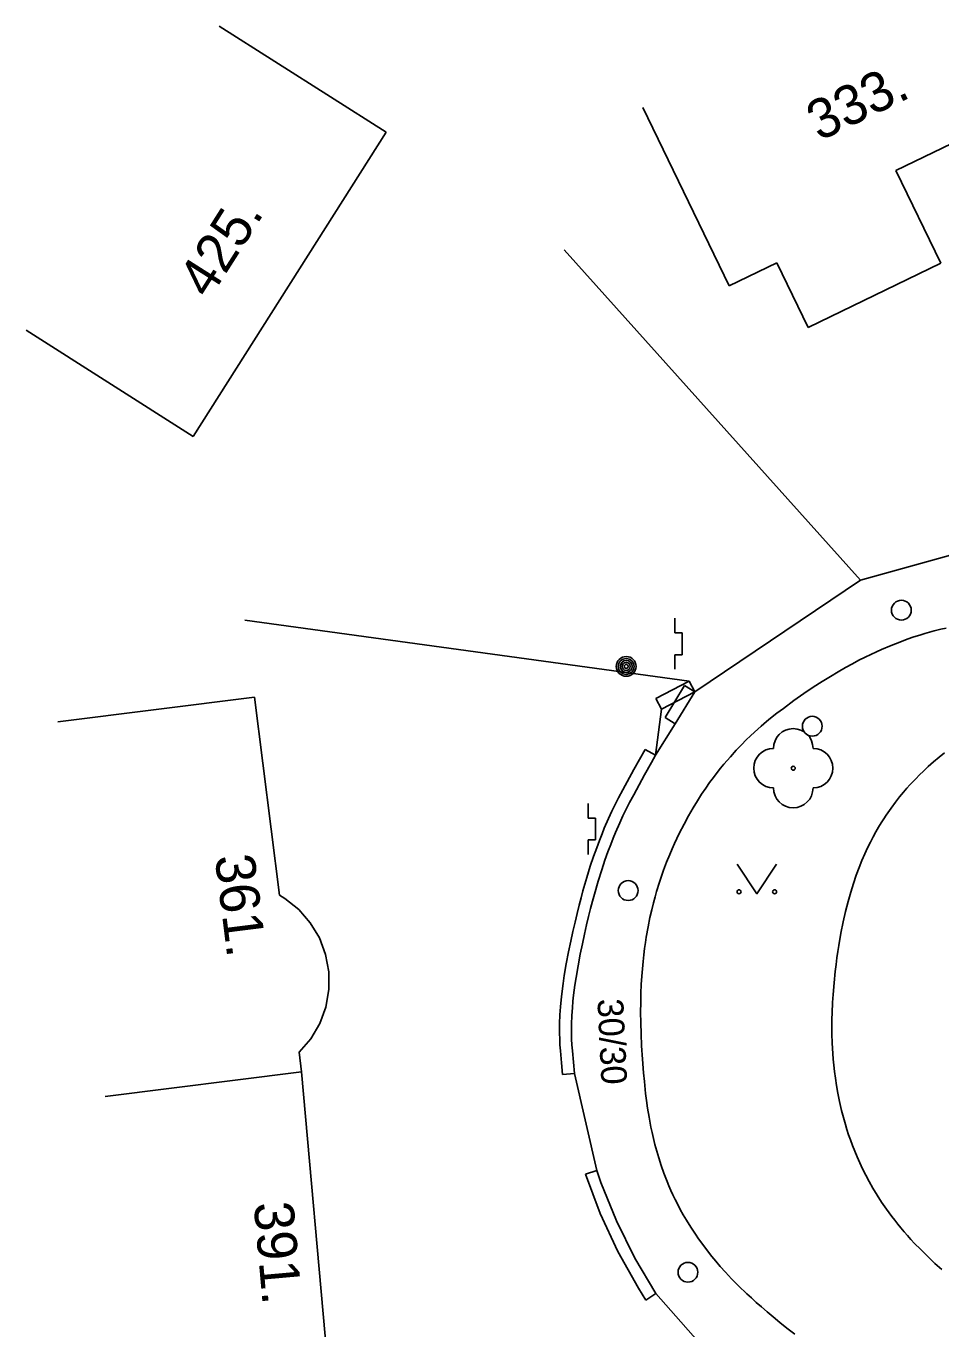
# Model space of a CAD drawing. Extents: x -538441 to -536770, y -1181008 to -1179809.
# Drawn here: x -538090.32 to -538067.21, y -1180822.81 to -1180789.91 of the extents above; entities that cross this region are included whole.
import ezdxf

# ---------------------------------------------------------------- set-up
doc = ezdxf.new("R2010")
doc.units = 0
for name, color, linetype in [('Vrstva 10', 7, 'Continuous'), ('Vrstva 11', 7, 'Continuous'), ('Vrstva 22', 7, 'Continuous'), ('Vrstva 24', 7, 'Continuous'), ('Vrstva 25', 7, 'Continuous'), ('Vrstva 28', 7, 'Continuous'), ('Vrstva 36', 7, 'Continuous'), ('Vrstva 40', 7, 'Continuous'), ('Vrstva 47', 7, 'Continuous'), ('Vrstva 5', 7, 'Continuous'), ('Vrstva 7', 7, 'Continuous'), ('Vrstva 8', 7, 'Continuous')]:
    doc.layers.add(name, color=color, linetype=linetype)

msp = doc.modelspace()

# ---------------------------------------------------------------- linework, layer by layer
at = {"layer": 'Vrstva 10'}
for points in [[(-538069.935, -1180814.367), (-538069.911, -1180814.072), (-538069.88, -1180813.78), (-538069.859, -1180813.609), (-538069.838, -1180813.443), (-538069.815, -1180813.282), (-538069.791, -1180813.125), (-538069.738, -1180812.82), (-538069.681, -1180812.534), (-538069.621, -1180812.265), (-538069.557, -1180812.013), (-538069.49, -1180811.778), (-538069.421, -1180811.558), (-538069.351, -1180811.353), (-538069.279, -1180811.161), (-538069.207, -1180810.982), (-538069.134, -1180810.816), (-538069.062, -1180810.66), (-538068.991, -1180810.516), (-538068.921, -1180810.381), (-538068.851, -1180810.255), (-538068.784, -1180810.138), (-538068.718, -1180810.029), (-538068.654, -1180809.927), (-538068.591, -1180809.832), (-538068.469, -1180809.656), (-538068.356, -1180809.504), (-538068.253, -1180809.372), (-538068.158, -1180809.257), (-538068.073, -1180809.158), (-538067.996, -1180809.072), (-538067.856, -1180808.924), (-538067.746, -1180808.813), (-538067.661, -1180808.732), (-538067.53, -1180808.61), (-538067.394, -1180808.491), (-538067.256, -1180808.375), (-538067.119, -1180808.263)], [(-538067.189, -1180821.309), (-538067.361, -1180821.155), (-538067.49, -1180821.035), (-538067.586, -1180820.943), (-538067.73, -1180820.799), (-538067.874, -1180820.651), (-538067.967, -1180820.551), (-538068.056, -1180820.452), (-538068.142, -1180820.355), (-538068.224, -1180820.258), (-538068.302, -1180820.162), (-538068.377, -1180820.067), (-538068.449, -1180819.974), (-538068.584, -1180819.788), (-538068.708, -1180819.607), (-538068.822, -1180819.431), (-538068.926, -1180819.259), (-538069.022, -1180819.091), (-538069.109, -1180818.928), (-538069.188, -1180818.769), (-538069.261, -1180818.615), (-538069.328, -1180818.465), (-538069.389, -1180818.319), (-538069.445, -1180818.177), (-538069.496, -1180818.039), (-538069.542, -1180817.905), (-538069.585, -1180817.776), (-538069.623, -1180817.65), (-538069.658, -1180817.528), (-538069.72, -1180817.291), (-538069.772, -1180817.068), (-538069.814, -1180816.859), (-538069.848, -1180816.664), (-538069.876, -1180816.48), (-538069.898, -1180816.308), (-538069.916, -1180816.147), (-538069.93, -1180815.996), (-538069.941, -1180815.855), (-538069.955, -1180815.591), (-538069.962, -1180815.36), (-538069.964, -1180815.159), (-538069.962, -1180814.984), (-538069.959, -1180814.831), (-538069.947, -1180814.565), (-538069.935, -1180814.367)]]:
    msp.add_lwpolyline(points, dxfattribs=at)
at = {"layer": 'Vrstva 11'}
for points in [[(-538069.28, -1180805.925), (-538069.125, -1180805.846), (-538068.979, -1180805.775), (-538068.841, -1180805.711), (-538068.712, -1180805.653), (-538068.467, -1180805.549), (-538068.251, -1180805.464), (-538068.061, -1180805.394), (-538067.893, -1180805.336), (-538067.745, -1180805.289), (-538067.615, -1180805.249), (-538067.385, -1180805.185), (-538067.211, -1180805.141), (-538067.079, -1180805.11)], [(-538074.752, -1180813.713), (-538074.735, -1180813.532), (-538074.716, -1180813.363), (-538074.696, -1180813.204), (-538074.675, -1180813.054), (-538074.654, -1180812.915), (-538074.608, -1180812.653), (-538074.561, -1180812.424), (-538074.516, -1180812.223), (-538074.472, -1180812.048), (-538074.431, -1180811.895), (-538074.393, -1180811.761), (-538074.321, -1180811.528), (-538074.262, -1180811.353), (-538074.215, -1180811.222), (-538074.14, -1180811.026), (-538074.06, -1180810.83), (-538073.999, -1180810.688), (-538073.938, -1180810.553), (-538073.878, -1180810.423), (-538073.818, -1180810.299), (-538073.699, -1180810.064), (-538073.583, -1180809.85), (-538073.47, -1180809.653), (-538073.361, -1180809.472), (-538073.254, -1180809.306), (-538073.151, -1180809.153), (-538073.052, -1180809.012), (-538072.957, -1180808.882), (-538072.865, -1180808.762), (-538072.777, -1180808.651), (-538072.692, -1180808.548), (-538072.529, -1180808.359), (-538072.381, -1180808.197), (-538072.247, -1180808.057), (-538072.126, -1180807.937), (-538072.018, -1180807.833), (-538071.921, -1180807.744), (-538071.748, -1180807.589), (-538071.614, -1180807.474), (-538071.511, -1180807.39), (-538071.353, -1180807.264), (-538071.19, -1180807.14), (-538070.922, -1180806.944), (-538070.67, -1180806.767), (-538070.434, -1180806.607), (-538070.211, -1180806.462), (-538070.002, -1180806.332), (-538069.805, -1180806.214), (-538069.619, -1180806.108), (-538069.444, -1180806.012), (-538069.28, -1180805.925)], [(-538072.994, -1180820.979), (-538073.078, -1180820.873), (-538073.224, -1180820.682), (-538073.33, -1180820.533), (-538073.409, -1180820.419), (-538073.526, -1180820.243), (-538073.64, -1180820.06), (-538073.719, -1180819.926), (-538073.793, -1180819.796), (-538073.86, -1180819.669), (-538073.922, -1180819.546), (-538073.98, -1180819.427), (-538074.033, -1180819.311), (-538074.082, -1180819.199), (-538074.127, -1180819.09), (-538074.209, -1180818.879), (-538074.279, -1180818.68), (-538074.339, -1180818.493), (-538074.39, -1180818.318), (-538074.434, -1180818.153), (-538074.473, -1180817.998), (-538074.506, -1180817.853), (-538074.534, -1180817.717), (-538074.583, -1180817.461), (-538074.619, -1180817.236), (-538074.647, -1180817.04), (-538074.669, -1180816.867), (-538074.702, -1180816.566), (-538074.723, -1180816.34), (-538074.749, -1180816), (-538074.77, -1180815.66), (-538074.784, -1180815.36), (-538074.792, -1180815.079), (-538074.796, -1180814.814), (-538074.794, -1180814.565), (-538074.788, -1180814.331), (-538074.779, -1180814.112), (-538074.767, -1180813.906), (-538074.752, -1180813.713)], [(-538072.652, -1180821.378), (-538072.783, -1180821.231), (-538072.896, -1180821.098), (-538072.994, -1180820.979)], [(-538070.903, -1180822.945), (-538071.099, -1180822.79), (-538071.28, -1180822.645), (-538071.447, -1180822.508), (-538071.601, -1180822.378), (-538071.744, -1180822.256), (-538071.876, -1180822.14), (-538071.998, -1180822.029), (-538072.112, -1180821.924), (-538072.32, -1180821.723), (-538072.499, -1180821.542), (-538072.652, -1180821.378)]]:
    msp.add_lwpolyline(points, dxfattribs=at)
at = {"layer": 'Vrstva 22'}
msp.add_circle((-538070.94, -1180808.65), 0.05, dxfattribs=at)
for centre, start, end in [((-538070.94, -1180808.15), 0, 180), ((-538071.44, -1180808.65), 90, 270), ((-538070.44, -1180808.65), 270, 90), ((-538070.94, -1180809.15), 180, 0)]:
    msp.add_arc(centre, 0.5, start, end, dxfattribs=at)
at = {"layer": 'Vrstva 24'}
for p, q in [((-538073.93, -1180805.229), (-538073.93, -1180804.861)), ((-538073.747, -1180805.231), (-538073.93, -1180805.229)), ((-538073.747, -1180805.783), (-538073.747, -1180805.231)), ((-538073.93, -1180806.15), (-538073.93, -1180805.783)), ((-538073.93, -1180805.783), (-538073.747, -1180805.783)), ((-538074.18, -1180807.373), (-538073.687, -1180806.564)), ((-538073.43, -1180806.72), (-538073.924, -1180807.53)), ((-538073.687, -1180806.564), (-538073.43, -1180806.72)), ((-538073.924, -1180807.53), (-538074.18, -1180807.373)), ((-538076.12, -1180809.909), (-538076.12, -1180809.541)), ((-538075.937, -1180809.911), (-538076.12, -1180809.909)), ((-538075.937, -1180810.463), (-538075.937, -1180809.911)), ((-538076.12, -1180810.83), (-538076.12, -1180810.463)), ((-538076.12, -1180810.463), (-538075.937, -1180810.463))]:
    msp.add_line(p, q, dxfattribs=at)
at = {"layer": 'Vrstva 25'}
for radius in [0.25, 0.2, 0.15, 0.1, 0.05]:
    msp.add_circle((-538075.16, -1180806.08), radius, dxfattribs=at)
at = {"layer": 'Vrstva 28'}
for centre in [(-538068.21, -1180804.66), (-538070.46, -1180807.59), (-538075.11, -1180811.74), (-538073.6, -1180821.38)]:
    msp.add_circle(centre, 0.25, dxfattribs=at)
at = {"layer": 'Vrstva 36'}
msp.add_lwpolyline([(-538072.36, -1180811.071), (-538071.86, -1180811.821), (-538071.36, -1180811.071)], dxfattribs=at)
for centre in [(-538072.31, -1180811.771), (-538071.411, -1180811.771)]:
    msp.add_circle(centre, 0.05, dxfattribs=at)
at = {"layer": 'Vrstva 5'}
for p, q in [((-538085.44, -1180789.908), (-538081.22, -1180792.59)), ((-538074.74, -1180791.968), (-538072.563, -1180796.47)), ((-538068.346, -1180793.554), (-538065.03, -1180791.95)), ((-538086.1, -1180800.27), (-538081.22, -1180792.59)), ((-538068.346, -1180793.554), (-538067.212, -1180795.898)), ((-538071.353, -1180795.885), (-538072.563, -1180796.47)), ((-538071.353, -1180795.885), (-538070.562, -1180797.519)), ((-538067.212, -1180795.898), (-538070.562, -1180797.519)), ((-538090.32, -1180797.588), (-538086.1, -1180800.27)), ((-538089.513, -1180807.481), (-538084.552, -1180806.856)), ((-538083.922, -1180811.853), (-538084.552, -1180806.856)), ((-538083.36, -1180816.32), (-538083.423, -1180815.823)), ((-538088.321, -1180816.945), (-538083.36, -1180816.32)), ((-538083.36, -1180816.32), (-538082.59, -1180824.97))]:
    msp.add_line(p, q, dxfattribs=at)
for points in [[(-538083.783, -1180811.939), (-538083.922, -1180811.853)], [(-538083.433, -1180812.217), (-538083.783, -1180811.939)], [(-538083.139, -1180812.554), (-538083.433, -1180812.217)], [(-538082.91, -1180812.937), (-538083.139, -1180812.554)], [(-538082.752, -1180813.355), (-538082.91, -1180812.937)], [(-538082.671, -1180813.795), (-538082.752, -1180813.355)], [(-538082.67, -1180814.241), (-538082.671, -1180813.795)], [(-538082.748, -1180814.682), (-538082.67, -1180814.241)], [(-538082.903, -1180815.101), (-538082.748, -1180814.682)], [(-538083.13, -1180815.485), (-538082.903, -1180815.101)], [(-538083.423, -1180815.823), (-538083.13, -1180815.485)]]:
    msp.add_lwpolyline(points, dxfattribs=at)
at = {"layer": 'Vrstva 7'}
for p, q in [((-538069.24, -1180803.9), (-538076.731, -1180795.56)), ((-538073.569, -1180806.454), (-538084.797, -1180804.912)), ((-538074.409, -1180806.894), (-538073.569, -1180806.454))]:
    msp.add_line(p, q, dxfattribs=at)
for points in [[(-538074.409, -1180806.894), (-538074.27, -1180807.16), (-538073.43, -1180806.72), (-538073.569, -1180806.454)], [(-538076.769, -1180816.386), (-538076.795, -1180816.089), (-538076.821, -1180815.791), (-538076.833, -1180815.635), (-538076.84, -1180815.488), (-538076.843, -1180815.351), (-538076.844, -1180815.222), (-538076.842, -1180815.101), (-538076.834, -1180814.875), (-538076.82, -1180814.676), (-538076.805, -1180814.503), (-538076.789, -1180814.351), (-538076.755, -1180814.086), (-538076.725, -1180813.886), (-538076.673, -1180813.588), (-538076.616, -1180813.289), (-538076.561, -1180813.021), (-538076.507, -1180812.77), (-538076.453, -1180812.536), (-538076.401, -1180812.318), (-538076.351, -1180812.113), (-538076.301, -1180811.923), (-538076.252, -1180811.745), (-538076.157, -1180811.414), (-538076.067, -1180811.126), (-538075.983, -1180810.877), (-538075.906, -1180810.66), (-538075.836, -1180810.472), (-538075.771, -1180810.309), (-538075.713, -1180810.167), (-538075.606, -1180809.92), (-538075.522, -1180809.737), (-538075.457, -1180809.601), (-538075.354, -1180809.398), (-538075.247, -1180809.198), (-538074.965, -1180808.686), (-538074.683, -1180808.175)], [(-538076.769, -1180816.386), (-538076.47, -1180816.36), (-538076.495, -1180816.075), (-538076.52, -1180815.79), (-538076.531, -1180815.638), (-538076.538, -1180815.495), (-538076.542, -1180815.361), (-538076.542, -1180815.235), (-538076.541, -1180815.117), (-538076.532, -1180814.896), (-538076.52, -1180814.703), (-538076.505, -1180814.534), (-538076.489, -1180814.386), (-538076.455, -1180814.127), (-538076.426, -1180813.933), (-538076.376, -1180813.641), (-538076.32, -1180813.35), (-538076.265, -1180813.086), (-538076.212, -1180812.839), (-538076.16, -1180812.608), (-538076.109, -1180812.393), (-538076.058, -1180812.192), (-538076.01, -1180812.004), (-538075.962, -1180811.829), (-538075.867, -1180811.502), (-538075.779, -1180811.219), (-538075.697, -1180810.973), (-538075.621, -1180810.76), (-538075.551, -1180810.575), (-538075.488, -1180810.414), (-538075.43, -1180810.274), (-538075.325, -1180810.031), (-538075.242, -1180809.85), (-538075.178, -1180809.716), (-538075.077, -1180809.516), (-538074.971, -1180809.319), (-538074.696, -1180808.82), (-538074.522, -1180808.505), (-538074.42, -1180808.32), (-538074.683, -1180808.175)], [(-538074.662, -1180822.083), (-538074.41, -1180821.92), (-538074.943, -1180821.02), (-538075.406, -1180820.081), (-538075.797, -1180819.11), (-538075.9, -1180818.81), (-538076.185, -1180818.905)], [(-538076.185, -1180818.905), (-538075.814, -1180819.895), (-538075.369, -1180820.855), (-538074.853, -1180821.779), (-538074.662, -1180822.083)]]:
    msp.add_lwpolyline(points, dxfattribs=at)
at = {"layer": 'Vrstva 8'}
for p, q in [((-538069.24, -1180803.9), (-538066.82, -1180803.23)), ((-538073.43, -1180806.72), (-538069.24, -1180803.9)), ((-538074.42, -1180808.32), (-538074.27, -1180807.16)), ((-538074.42, -1180808.32), (-538073.924, -1180807.53)), ((-538075.9, -1180818.81), (-538076.47, -1180816.36)), ((-538072.84, -1180823.69), (-538074.41, -1180821.92))]:
    msp.add_line(p, q, dxfattribs=at)

# ---------------------------------------------------------------- texts
at = {"layer": 'Vrstva 40'}
msp.add_text('30/30', height=0.65, rotation=272.768, dxfattribs=at).set_placement((-538075.888, -1180814.482))
at = {"layer": 'Vrstva 47'}
for s, rotation, p in [('333.', 25.8138, (-538070.282, -1180792.825)), ('425.', 57.5674, (-538085.69, -1180796.829)), ('361.', 277.1857, (-538085.556, -1180810.881)), ('391.', 275.0869, (-538084.571, -1180819.636))]:
    msp.add_text(s, height=1, rotation=rotation, dxfattribs=at).set_placement(p)

doc.saveas('drawing.dxf')
